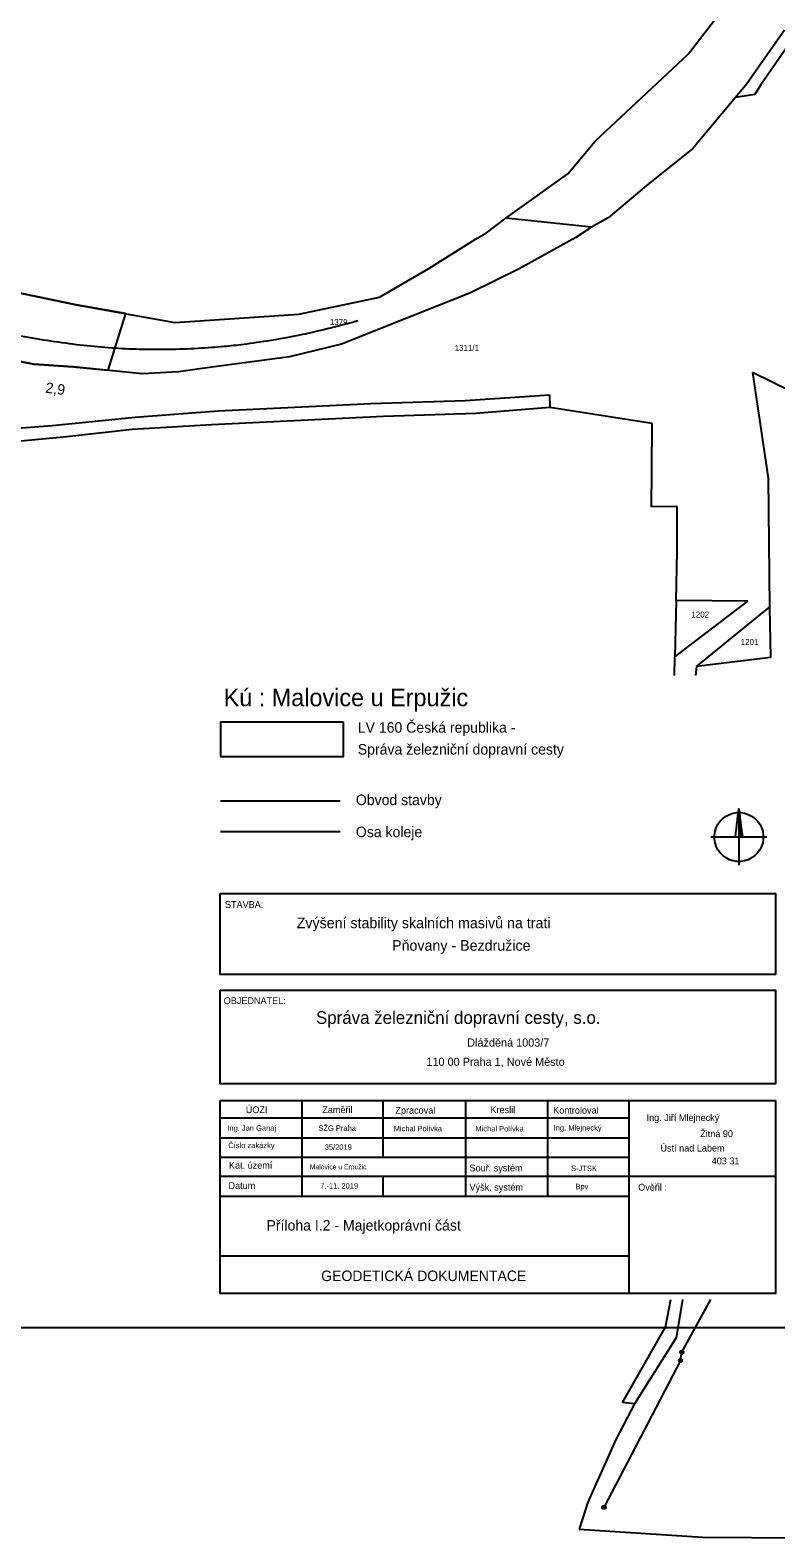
# Model space of a CAD drawing. Extents: x -852001 to -842497, y -1063614 to -1052182.
# Drawn here: x -843563.3 to -843350.2, y -1061636.3 to -1061205.9 of the extents above; entities that cross this region are included whole.
import ezdxf

# ---------------------------------------------------------------- set-up
doc = ezdxf.new("R2010")
doc.units = 0
for name, color, linetype in [('Default', 7, 'Continuous'), ('KN_HRANICE', 7, 'Continuous'), ('KN_PARCELY', 7, 'Continuous'), ('KN_VEDENI', 7, 'Continuous'), ('LEGENDA', 7, 'Continuous'), ('obvod_stavby', 7, 'Continuous'), ('tabulka', 7, 'Continuous'), ('Vrstva 7', 7, 'Continuous'), ('Železniční svršek', 7, 'Continuous')]:
    doc.layers.add(name, color=color, linetype=linetype)

# ---------------------------------------------------------------- blocks, each defined once
blk = doc.blocks.new('601')
at = {"layer": 'Default'}
blk.add_lwpolyline([(-0.15, 0.48), (0.16, 0.48), (0.41, 0.3), (0.51, 0.01), (0.41, -0.28), (0.16, -0.46), (-0.15, -0.46), (-0.4, -0.28), (-0.5, 0.01), (-0.4, 0.3), (-0.15, 0.48), (-0.12, 0.44), (0.12, 0.44), (0.28, 0.36), (-0.28, 0.36), (-0.36, 0.28), (0.36, 0.28), (0.36, 0.2), (-0.36, 0.2), (-0.4, 0.12), (0.4, 0.12), (0.44, 0.04), (-0.44, 0.04), (-0.44, -0.04), (0.44, -0.04), (0.41, -0.12), (-0.4, -0.12), (-0.39, -0.2), (0.42, -0.2), (0.37, -0.28), (-0.35, -0.28), (-0.27, -0.36), (0.29, -0.36), (0.18, -0.44), (-0.16, -0.44)], dxfattribs=at)
blk = doc.blocks.new('SEVER')
at = {"layer": 'Default'}
for points in [[(5.5, 69.8), (16.3, 68.1), (26.7, 64.7), (36.5, 59.7), (45.4, 53.2), (53.2, 45.4), (59.7, 36.5), (64.7, 26.7), (68.1, 16.3), (69.8, 5.5), (69.8, -5.5), (68.1, -16.3), (64.7, -26.7), (59.7, -36.5), (53.2, -45.4), (45.4, -53.2), (36.5, -59.7), (26.7, -64.7), (16.3, -68.1), (5.5, -69.8), (-5.5, -69.8), (-16.3, -68.1), (-26.7, -64.7), (-36.5, -59.7), (-45.4, -53.2), (-53.2, -45.4), (-59.7, -36.5), (-64.7, -26.7), (-68.1, -16.3), (-69.8, -5.5), (-69.8, 5.5), (-68.1, 16.3), (-64.7, 26.7), (-59.7, 36.5), (-53.2, 45.4), (-45.4, 53.2), (-36.5, 59.7), (-26.7, 64.7), (-16.3, 68.1), (-5.5, 69.8), (5.5, 69.8)], [(-10, 0), (-8.5, 12), (-7, 24), (-5.5, 36), (-4, 48), (-2.5, 60), (-1, 72), (0, 80), (1.5, 68), (3, 56), (4.5, 44), (6, 32), (7.5, 20), (9, 8), (10, 0), (9.2, 0.8), (9.2, 5.6), (8.4, 12), (8.4, 0.8), (7.6, 0.8), (7.6, 13.5), (7.6, 18.4), (6.8, 24.8), (6.8, 12.1), (6.8, 0.8), (6, 0.8), (6, 13.5), (6, 26.2), (6, 31.2), (5.2, 36.8), (5.2, 24.1), (5.2, 11.4), (5.2, 0.8), (4.4, 0.8), (4.4, 13.5), (4.4, 26.2), (4.4, 38.9), (4.4, 43.2), (3.6, 50.4), (3.6, 37.7), (3.6, 25), (3.6, 12.3), (3.6, 0.8), (2.8, 0.8), (2.8, 13.5), (2.8, 26.2), (2.8, 38.9), (2.8, 51.6), (2.8, 56), (2, 63.2), (2, 50.5), (2, 37.8), (2, 25.1), (2, 12.4), (2, 0.8), (1.2, 0.8), (1.2, 13.5), (1.2, 26.2), (1.2, 38.9), (1.2, 51.6), (1.2, 64.3), (1.2, 69.6), (0.4, 76), (0.4, 63.3), (0.4, 50.6), (0.4, 37.9), (0.4, 25.2), (0.4, 12.5), (0.4, 0.8)], [(0, 80), (0, 67.3), (0, 54.6), (0, 41.9), (0, 29.2), (0, 16.5), (0, 3.8), (0, -8.9), (0, -21.6), (0, -34.3), (0, -47), (0, -59.7), (0, -72.4), (0, -80)], [(80, 0), (67.3, 0), (54.6, 0), (41.9, 0), (29.2, 0), (16.5, 0), (3.8, 0), (-8.9, 0), (-21.6, 0), (-34.3, 0), (-47, 0), (-59.7, 0), (-72.4, 0), (-80, 0)]]:
    blk.add_lwpolyline(points, dxfattribs=at)

msp = doc.modelspace()

# ---------------------------------------------------------------- linework, layer by layer
at = {"layer": 'KN_HRANICE'}
for p, q in [((-843375.27, -1061212.74), (-843364.89, -1061199.29)), ((-843347.73, -1061205.9), (-843358.48, -1061221.24)), ((-843401.81, -1061237.57), (-843375.27, -1061212.74)), ((-843345.94, -1061209.17), (-843354.51, -1061221.49)), ((-843358.48, -1061221.24), (-843361.73, -1061225.11)), ((-843361.73, -1061225.11), (-843373.92, -1061239.66)), ((-843356.26, -1061224.28), (-843361.73, -1061225.11)), ((-843354.51, -1061221.49), (-843356.26, -1061224.28)), ((-843409.66, -1061246.9), (-843401.81, -1061237.57)), ((-843373.92, -1061239.66), (-843387.27, -1061250.35)), ((-843427.39, -1061259.6), (-843409.66, -1061246.9)), ((-843387.27, -1061250.35), (-843398.13, -1061259.5)), ((-843432.88, -1061263.72), (-843427.39, -1061259.6)), ((-843402.94, -1061262.13), (-843427.39, -1061259.6)), ((-843398.13, -1061259.5), (-843402.94, -1061262.13)), ((-843436.08, -1061265.55), (-843432.88, -1061263.72)), ((-843402.94, -1061262.13), (-843407.4, -1061265.11)), ((-843449.35, -1061273.91), (-843436.08, -1061265.55)), ((-843407.4, -1061265.11), (-843423.53, -1061274.04)), ((-843463.49, -1061282.11), (-843449.35, -1061273.91)), ((-843423.53, -1061274.04), (-843437.44, -1061280.86)), ((-843581.64, -1061277.78), (-843550.13, -1061284.28)), ((-843437.44, -1061280.86), (-843474.28, -1061295.51)), ((-843550.13, -1061284.28), (-843521.88, -1061289.31)), ((-843486.48, -1061286.92), (-843463.49, -1061282.11)), ((-843521.88, -1061289.31), (-843486.48, -1061286.92)), ((-843562.17, -1061301.21), (-843579.4, -1061297.9)), ((-843474.28, -1061295.51), (-843489.15, -1061299.17)), ((-843550.96, -1061302.01), (-843562.17, -1061301.21)), ((-843531.17, -1061303.96), (-843550.96, -1061302.01)), ((-843511.38, -1061302.13), (-843520.88, -1061303.39)), ((-843489.15, -1061299.17), (-843511.38, -1061302.13)), ((-843520.88, -1061303.39), (-843531.17, -1061303.96)), ((-843336.05, -1061313.93), (-843356.91, -1061303.61)), ((-843356.91, -1061303.61), (-843352.41, -1061333.79)), ((-843465.9, -1061312.5), (-843438.96, -1061311.66)), ((-843438.96, -1061311.66), (-843414.92, -1061310.01)), ((-843414.92, -1061310.01), (-843414.84, -1061313.61)), ((-843533.28, -1061316.39), (-843509.52, -1061314.59)), ((-843509.52, -1061314.59), (-843483.68, -1061313.34)), ((-843483.68, -1061313.34), (-843465.9, -1061312.5)), ((-843435.93, -1061315.31), (-843462.31, -1061316.14)), ((-843414.84, -1061313.61), (-843435.93, -1061315.31)), ((-843385.55, -1061318.17), (-843414.84, -1061313.61)), ((-843568.11, -1061319.58), (-843556.99, -1061318.74)), ((-843556.99, -1061318.74), (-843533.28, -1061316.39)), ((-843534.11, -1061319.89), (-843552.81, -1061321.96)), ((-843511.44, -1061318.56), (-843534.11, -1061319.89)), ((-843462.31, -1061316.14), (-843511.44, -1061318.56)), ((-843385.63, -1061331.59), (-843385.55, -1061318.17)), ((-843552.81, -1061321.96), (-843585.86, -1061325.04)), ((-843385.72, -1061341.93), (-843385.63, -1061331.59)), ((-843352.41, -1061333.79), (-843352.08, -1061370.58)), ((-843378.38, -1061341.85), (-843385.72, -1061341.93)), ((-843378.47, -1061354.64), (-843378.38, -1061341.85)), ((-843378.72, -1061368.73), (-843378.47, -1061354.64)), ((-843378.72, -1061368.73), (-843379.05, -1061384.82)), ((-843379.05, -1061384.82), (-843358.22, -1061368.89)), ((-843358.22, -1061368.89), (-843378.72, -1061368.73)), ((-843372.91, -1061387.59), (-843352.08, -1061370.58)), ((-843352.08, -1061370.58), (-843351.74, -1061385)), ((-843379.18, -1061390.16), (-843379.05, -1061384.82)), ((-843351.74, -1061385), (-843372.91, -1061387.59)), ((-843372.91, -1061387.59), (-843373.16, -1061390.16)), ((-843381.79, -1061576.21), (-843380.25, -1061568.26)), ((-843376.94, -1061568.26), (-843378.72, -1061579.24)), ((-843394.04, -1061597.63), (-843381.79, -1061576.21)), ((-843378.72, -1061579.24), (-843390.62, -1061598.05)), ((-843390.62, -1061598.05), (-843395.92, -1061608.22)), ((-843390.62, -1061598.05), (-843394.04, -1061597.63)), ((-843395.92, -1061608.22), (-843403.94, -1061626.11)), ((-843403.94, -1061626.11), (-843406.45, -1061633.8)), ((-843406.45, -1061633.8), (-843371.18, -1061636.14)), ((-843371.18, -1061636.14), (-843343.14, -1061636.31))]:
    msp.add_line(p, q, dxfattribs=at)
at = {"layer": 'KN_VEDENI'}
for p, q in [((-843377.1, -1061583.33), (-843368.77, -1061568.26)), ((-843377.47, -1061585.67), (-843399.35, -1061627.61)), ((-843377.47, -1061585.67), (-843377.1, -1061583.33))]:
    msp.add_line(p, q, dxfattribs=at)
at = {"layer": 'LEGENDA'}
for p, q in [((-843508.88, -1061403.34), (-843473.88, -1061403.34)), ((-843508.88, -1061403.34), (-843508.88, -1061413.34)), ((-843508.86, -1061425.86), (-843474.66, -1061425.86)), ((-843508.86, -1061434.69), (-843474.66, -1061434.69))]:
    msp.add_line(p, q, dxfattribs=at)
msp.add_lwpolyline([(-843931.33, -1061576.22), (-843337.33, -1061576.22), (-843337.33, -1061156.22), (-843931.33, -1061156.22)], close=True, dxfattribs=at)
msp.add_lwpolyline([(-843473.88, -1061403.34), (-843473.88, -1061413.34), (-843508.88, -1061413.34)], dxfattribs=at)
at = {"layer": 'obvod_stavby'}
msp.add_line((-843536.01, -1061286.79), (-843541.07, -1061302.99), dxfattribs=at)
for points in [[(-843536.01, -1061286.79), (-843550.13, -1061284.28), (-843581.64, -1061277.78), (-843627.97, -1061266.91), (-843651.14, -1061260.86), (-843707.71, -1061252.4), (-843719.38, -1061254.23), (-843749.69, -1061258.46), (-843763.99, -1061263.04), (-843785.22, -1061267.47), (-843789.91, -1061274.45), (-843803.41, -1061279.25)], [(-843804.96, -1061294.74), (-843791.76, -1061285.89), (-843787.23, -1061282.93), (-843782.31, -1061287.73), (-843772.02, -1061280.75), (-843753.6, -1061279.61), (-843720.66, -1061276.06), (-843701.61, -1061278.11), (-843689.83, -1061280.06), (-843654.49, -1061284.29), (-843621.95, -1061288.97), (-843579.4, -1061297.9), (-843562.17, -1061301.21), (-843550.96, -1061302.01), (-843541.07, -1061302.99)]]:
    msp.add_lwpolyline(points, dxfattribs=at)
at = {"layer": 'tabulka'}
for p, q in [((-843508.95, -1061511.47), (-843350.29, -1061511.47)), ((-843485.66, -1061511.47), (-843485.66, -1061538.78)), ((-843462.51, -1061511.47), (-843462.51, -1061527.67)), ((-843438.91, -1061511.47), (-843438.91, -1061538.78)), ((-843415.47, -1061511.47), (-843415.47, -1061538.78)), ((-843392.17, -1061566.6), (-843392.17, -1061511.47)), ((-843508.95, -1061516.37), (-843392.17, -1061516.37)), ((-843508.95, -1061522.09), (-843392.17, -1061522.09)), ((-843508.95, -1061527.67), (-843392.17, -1061527.67)), ((-843508.95, -1061533.08), (-843350.29, -1061533.08)), ((-843462.51, -1061533.08), (-843462.51, -1061538.78)), ((-843508.95, -1061538.78), (-843392.17, -1061538.78)), ((-843508.95, -1061555.78), (-843392.17, -1061555.78))]:
    msp.add_line(p, q, dxfattribs=at)
for points in [[(-843508.95, -1061452.38), (-843350.29, -1061452.38), (-843350.29, -1061475.44), (-843508.95, -1061475.44)], [(-843508.95, -1061479.96), (-843350.29, -1061479.96), (-843350.29, -1061506.65), (-843508.95, -1061506.65)]]:
    msp.add_lwpolyline(points, close=True, dxfattribs=at)
msp.add_lwpolyline([(-843350.29, -1061511.47), (-843350.29, -1061566.6), (-843508.95, -1061566.6), (-843508.95, -1061511.47)], dxfattribs=at)
at = {"layer": 'Železniční svršek'}
msp.add_open_spline([(-843814.8, -1061292.46), (-843807.55, -1061288.51), (-843800.05, -1061284.84), (-843795.59, -1061282.83), (-843792.03, -1061281.34), (-843784.97, -1061278.61), (-843777.74, -1061276.13), (-843769.61, -1061273.72), (-843761.54, -1061271.7), (-843752.93, -1061269.93), (-843744.31, -1061268.56), (-843737, -1061267.68), (-843731.14, -1061267.17), (-843722.35, -1061266.75), (-843713.28, -1061266.75), (-843703.86, -1061267.17), (-843695.99, -1061267.88), (-843686.54, -1061269.1), (-843677.48, -1061270.59), (-843668.34, -1061272.3), (-843659.18, -1061274.15), (-843650.24, -1061275.99), (-843640.69, -1061277.96), (-843631.28, -1061279.9), (-843622.03, -1061281.82), (-843617.49, -1061282.77), (-843609.21, -1061284.48), (-843600.78, -1061286.23), (-843591.65, -1061288.12), (-843582.54, -1061289.99), (-843573.66, -1061291.77), (-843564.83, -1061293.4), (-843556.32, -1061294.8), (-843547.97, -1061295.88), (-843539.88, -1061296.61), (-843532.11, -1061296.98), (-843523.63, -1061297.04), (-843515.26, -1061296.73), (-843507.43, -1061296.12), (-843502.84, -1061295.63), (-843494.35, -1061294.43), (-843485.91, -1061292.87), (-843478.02, -1061291.08), (-843469.68, -1061288.8)], degree=3, dxfattribs=at)

# ---------------------------------------------------------------- block references
at = {"layer": 'KN_VEDENI'}
for p in [(-843377.1, -1061583.33), (-843377.47, -1061585.67), (-843399.35, -1061627.61)]:
    msp.add_blockref('601', p, dxfattribs=at)
at = {"layer": 'LEGENDA', "xscale": 0.1, "yscale": 0.10000000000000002}
msp.add_blockref('SEVER', (-843360.8, -1061436.23), dxfattribs=at)

# ---------------------------------------------------------------- texts
at = {"layer": 'KN_PARCELY'}
for s, p in [('1379', (-843477.64, -1061290.08)), ('1311/1', (-843441.99, -1061297.44)), ('1202', (-843374.36, -1061373.57)), ('1201', (-843360.28, -1061381.4))]:
    msp.add_text(s, height=1.7, dxfattribs=at).set_placement(p)
at = {"layer": 'LEGENDA'}
for s, height, p in [('Kú : Malovice u Erpužic', 5, (-843507.99, -1061398.9)), ('LV 160 Česká republika -', 3, (-843469.66, -1061406.45)), ('Správa železniční dopravní cesty', 3, (-843469.66, -1061412.69)), ('Obvod stavby', 3, (-843470.21, -1061427.12)), ('Osa koleje', 3, (-843470.21, -1061436.27)), ('Zvýšení stability skalních masivů na trati', 3.04, (-843487.12, -1061462.27)), ('Pňovany - Bezdružice', 3.04, (-843459.86, -1061468.7))]:
    msp.add_text(s, height=height, dxfattribs=at).set_placement(p)
at = {"layer": 'tabulka'}
for s, height, p in [('STAVBA:', 1.94, (-843507.61, -1061456.48)), ('OBJEDNATEL:', 1.94, (-843507.96, -1061483.94)), ('Správa železniční dopravní cesty, s.o.', 3.61, (-843481.61, -1061489.58)), ('Dlážděná 1003/7', 2.32, (-843438.4, -1061496.07)), ('110 00 Praha 1, Nové Město', 2.32, (-843450.05, -1061501.56)), ('ÚOZI', 1.94, (-843501.65, -1061515.06)), ('Zaměřil', 1.94, (-843479.81, -1061515.06)), ('Zpracoval', 1.94, (-843458.92, -1061515.21)), ('Kreslil', 1.94, (-843431.76, -1061515.06)), ('Kontroloval', 1.94, (-843413.85, -1061515.21)), ('SŽG Praha', 1.552, (-843480.92, -1061520.12)), ('Ing. Mlejnecký', 1.552, (-843413.7, -1061520.02)), ('Ing. Jiří Mlejnecký', 1.94, (-843387.16, -1061517.32)), ('Ing. Jan Ganaj', 1.552, (-843506.94, -1061520.1)), ('Michal Polívka', 1.552, (-843459.4, -1061520.25)), ('Michal Polívka', 1.552, (-843436.07, -1061520.29)), ('Žitná 90', 1.94, (-843371.86, -1061521.9)), ('Číslo zakázky', 1.552, (-843506.65, -1061525.05)), ('35/2019', 1.552, (-843479.11, -1061525.53)), ('Ústí nad Labem', 1.94, (-843383.2, -1061526.02)), ('Kat. území', 1.94, (-843506.46, -1061530.93)), ('Malovice u Erpužic', 1.3968, (-843483.36, -1061531.09)), ('Souř. systém', 1.94, (-843437.73, -1061531.69)), ('S-JTSK', 1.552, (-843408.74, -1061531.61)), ('403 31', 1.94, (-843368.57, -1061529.68)), ('Datum', 1.94, (-843506.6, -1061536.72)), ('7.-11. 2019', 1.552, (-843480.4, -1061536.61)), ('Výšk. systém', 1.94, (-843437.75, -1061537.18)), ('Bpv', 1.552, (-843407.48, -1061536.79)), ('Ověřil :', 1.94, (-843389.57, -1061537.18)), ('Příloha I.2 - Majetkoprávní část', 3, (-843495.74, -1061548.59)), ('GEODETICKÁ DOKUMENTACE ', 3, (-843480.13, -1061563.01))]:
    msp.add_text(s, height=height, dxfattribs=at).set_placement(p)
at = {"layer": 'Vrstva 7'}
msp.add_text('2,9', height=3, rotation=352.5028, dxfattribs=at).set_placement((-843559.01, -1061309.37))

doc.saveas('drawing.dxf')
